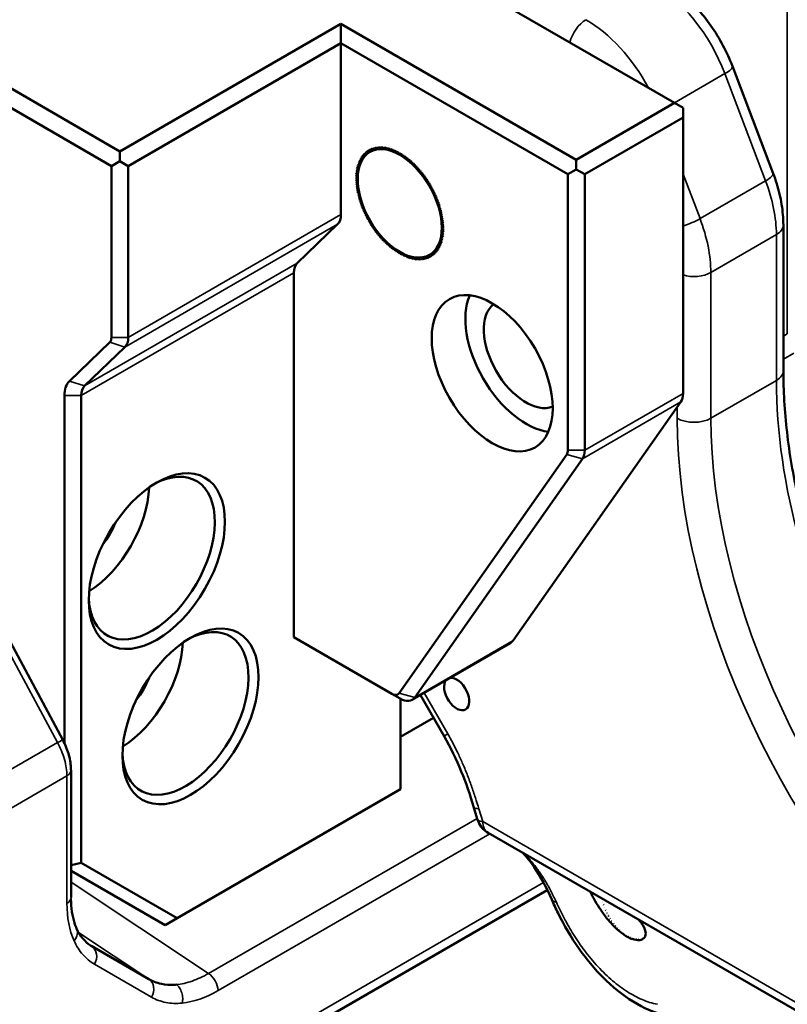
# Model space of a CAD drawing. Header units: millimetres. Extents: x 0 to 14369, y -869 to 2970.
# Tile 748 of 787: x 3794 to 3826, y 1901 to 1942. Entities that reach past the tile are written whole.
import ezdxf

# ---------------------------------------------------------------- set-up
doc = ezdxf.new("R2010")
doc.units = ezdxf.units.MM
doc.header["$LTSCALE"] = 10
doc.layers.add('Sichtbar (ISO)', color=7, linetype='Continuous', lineweight=50)
doc.layers.add('Sichtbar schmal (ISO)', color=7, linetype='Continuous', lineweight=35)

msp = doc.modelspace()

# ---------------------------------------------------------------- linework, layer by layer
at = {"layer": 'Sichtbar (ISO)'}
for p, q in [((3807.484, 1946.709), (3821.272, 1938.748)), ((3786.271, 1943.443), (3797.938, 1936.707)), ((3785.917, 1942.83), (3797.584, 1936.094)), ((3807.236, 1942.075), (3797.938, 1936.707)), ((3807.236, 1942.075), (3817.136, 1936.36)), ((3807.236, 1942.075), (3807.236, 1941.259)), ((3807.236, 1941.259), (3798.291, 1936.094)), ((3816.782, 1935.747), (3807.236, 1941.259)), ((3807.236, 1941.259), (3807.236, 1934.05)), ((3825.415, 1935.783), (3823.701, 1940.291)), ((3821.272, 1938.748), (3817.136, 1936.36)), ((3821.626, 1938.544), (3821.272, 1938.748)), ((3821.626, 1938.135), (3821.626, 1938.544)), ((3821.626, 1938.135), (3817.489, 1935.747)), ((3821.626, 1938.135), (3821.626, 1926.526)), ((3808.526, 1936.782), (3808.529, 1936.832)), ((3808.529, 1936.832), (3808.574, 1936.801)), ((3808.574, 1936.801), (3808.579, 1936.85)), ((3808.579, 1936.85), (3808.624, 1936.817)), ((3808.624, 1936.817), (3808.63, 1936.865)), ((3808.63, 1936.865), (3808.675, 1936.83)), ((3808.675, 1936.83), (3808.683, 1936.877)), ((3808.683, 1936.877), (3808.727, 1936.841)), ((3808.727, 1936.841), (3808.736, 1936.887)), ((3808.736, 1936.887), (3808.781, 1936.848)), ((3808.781, 1936.848), (3808.792, 1936.893)), ((3808.792, 1936.893), (3808.835, 1936.853)), ((3808.835, 1936.853), (3808.848, 1936.897)), ((3808.848, 1936.897), (3808.891, 1936.855)), ((3808.891, 1936.855), (3808.905, 1936.897)), ((3808.905, 1936.897), (3808.948, 1936.855)), ((3808.948, 1936.855), (3808.963, 1936.895)), ((3808.963, 1936.895), (3809.005, 1936.851)), ((3809.005, 1936.851), (3809.022, 1936.89)), ((3809.022, 1936.89), (3809.064, 1936.844)), ((3809.064, 1936.844), (3809.082, 1936.882)), ((3809.082, 1936.882), (3809.123, 1936.835)), ((3809.123, 1936.835), (3809.143, 1936.871)), ((3809.143, 1936.871), (3809.183, 1936.823)), ((3809.183, 1936.823), (3809.204, 1936.857)), ((3809.204, 1936.857), (3809.244, 1936.808)), ((3809.244, 1936.808), (3809.266, 1936.84)), ((3809.266, 1936.84), (3809.305, 1936.79)), ((3797.938, 1936.298), (3797.938, 1936.707)), ((3808.087, 1936.457), (3808.131, 1936.447)), ((3808.101, 1936.399), (3808.087, 1936.457)), ((3808.118, 1936.504), (3808.162, 1936.492)), ((3808.131, 1936.447), (3808.118, 1936.504)), ((3808.151, 1936.549), (3808.196, 1936.534)), ((3808.162, 1936.492), (3808.151, 1936.549)), ((3808.186, 1936.591), (3808.231, 1936.574)), ((3808.196, 1936.534), (3808.186, 1936.591)), ((3808.223, 1936.63), (3808.268, 1936.612)), ((3808.231, 1936.574), (3808.223, 1936.63)), ((3808.262, 1936.667), (3808.307, 1936.647)), ((3808.268, 1936.612), (3808.262, 1936.667)), ((3808.302, 1936.701), (3808.347, 1936.679)), ((3808.307, 1936.647), (3808.302, 1936.701)), ((3808.39, 1936.709), (3808.344, 1936.733)), ((3808.347, 1936.679), (3808.344, 1936.733)), ((3808.433, 1936.736), (3808.388, 1936.762)), ((3808.388, 1936.762), (3808.39, 1936.709)), ((3808.479, 1936.76), (3808.433, 1936.788)), ((3808.433, 1936.788), (3808.433, 1936.736)), ((3808.48, 1936.812), (3808.479, 1936.76)), ((3808.48, 1936.812), (3808.526, 1936.782)), ((3809.305, 1936.79), (3809.329, 1936.821)), ((3809.329, 1936.821), (3809.366, 1936.77)), ((3809.366, 1936.77), (3809.392, 1936.799)), ((3809.392, 1936.799), (3809.429, 1936.747)), ((3809.429, 1936.747), (3809.455, 1936.774)), ((3809.455, 1936.774), (3809.491, 1936.721)), ((3809.491, 1936.721), (3809.519, 1936.746)), ((3809.519, 1936.746), (3809.554, 1936.692)), ((3809.554, 1936.692), (3809.583, 1936.715)), ((3809.583, 1936.715), (3809.617, 1936.661)), ((3809.617, 1936.661), (3809.647, 1936.682)), ((3809.647, 1936.682), (3809.68, 1936.627)), ((3809.68, 1936.627), (3809.711, 1936.647)), ((3809.711, 1936.647), (3809.743, 1936.591)), ((3809.743, 1936.591), (3809.775, 1936.608)), ((3809.775, 1936.608), (3809.806, 1936.552)), ((3809.806, 1936.552), (3809.84, 1936.567)), ((3809.84, 1936.567), (3809.869, 1936.51)), ((3809.869, 1936.51), (3809.904, 1936.524)), ((3809.904, 1936.524), (3809.932, 1936.466)), ((3809.932, 1936.466), (3809.967, 1936.478)), ((3809.967, 1936.478), (3809.994, 1936.42)), ((3809.994, 1936.42), (3810.031, 1936.43)), ((3810.031, 1936.43), (3810.056, 1936.372)), ((3797.938, 1936.298), (3797.584, 1936.094)), ((3797.584, 1936.094), (3797.584, 1928.886)), ((3798.291, 1936.094), (3797.938, 1936.298)), ((3798.291, 1936.094), (3798.291, 1928.886)), ((3807.912, 1936.003), (3807.95, 1936.008)), ((3807.937, 1935.945), (3807.912, 1936.003)), ((3807.926, 1936.067), (3807.966, 1936.07)), ((3807.95, 1936.008), (3807.926, 1936.067)), ((3807.943, 1936.129), (3807.983, 1936.13)), ((3807.966, 1936.07), (3807.943, 1936.129)), ((3807.962, 1936.189), (3808.003, 1936.188)), ((3807.983, 1936.13), (3807.962, 1936.189)), ((3807.983, 1936.247), (3808.024, 1936.244)), ((3808.003, 1936.188), (3807.983, 1936.247)), ((3808.006, 1936.303), (3808.048, 1936.298)), ((3808.024, 1936.244), (3808.006, 1936.303)), ((3808.031, 1936.357), (3808.073, 1936.35)), ((3808.048, 1936.298), (3808.031, 1936.357)), ((3808.058, 1936.408), (3808.101, 1936.399)), ((3808.073, 1936.35), (3808.058, 1936.408)), ((3810.056, 1936.372), (3810.094, 1936.379)), ((3810.094, 1936.379), (3810.118, 1936.321)), ((3810.118, 1936.321), (3810.156, 1936.327)), ((3810.156, 1936.327), (3810.179, 1936.268)), ((3810.179, 1936.268), (3810.218, 1936.272)), ((3810.218, 1936.272), (3810.24, 1936.213)), ((3810.24, 1936.213), (3810.28, 1936.214)), ((3810.28, 1936.214), (3810.3, 1936.156)), ((3810.3, 1936.156), (3810.34, 1936.155)), ((3810.34, 1936.155), (3810.359, 1936.097)), ((3810.359, 1936.097), (3810.4, 1936.094)), ((3810.4, 1936.094), (3810.417, 1936.036)), ((3810.417, 1936.036), (3810.459, 1936.031)), ((3810.459, 1936.031), (3810.475, 1935.973)), ((3817.136, 1936.36), (3817.136, 1935.951)), ((3807.872, 1935.584), (3807.904, 1935.602)), ((3807.873, 1935.658), (3807.907, 1935.674)), ((3807.904, 1935.602), (3807.873, 1935.658)), ((3807.876, 1935.73), (3807.911, 1935.744)), ((3807.907, 1935.674), (3807.876, 1935.73)), ((3807.882, 1935.801), (3807.918, 1935.812)), ((3807.911, 1935.744), (3807.882, 1935.801)), ((3807.89, 1935.87), (3807.926, 1935.879)), ((3807.918, 1935.812), (3807.89, 1935.87)), ((3807.9, 1935.937), (3807.937, 1935.945)), ((3807.926, 1935.879), (3807.9, 1935.937)), ((3810.475, 1935.973), (3810.518, 1935.966)), ((3810.518, 1935.966), (3810.532, 1935.908)), ((3810.532, 1935.908), (3810.575, 1935.899)), ((3810.575, 1935.899), (3810.587, 1935.842)), ((3810.587, 1935.842), (3810.631, 1935.831)), ((3810.631, 1935.831), (3810.642, 1935.774)), ((3810.642, 1935.774), (3810.686, 1935.761)), ((3810.686, 1935.761), (3810.696, 1935.704)), ((3810.696, 1935.704), (3810.74, 1935.69)), ((3810.74, 1935.69), (3810.748, 1935.633)), ((3810.748, 1935.633), (3810.793, 1935.617)), ((3810.793, 1935.617), (3810.799, 1935.561)), ((3817.136, 1935.951), (3816.782, 1935.747)), ((3816.782, 1924.138), (3816.782, 1935.747)), ((3817.489, 1935.747), (3817.136, 1935.951)), ((3817.489, 1924.138), (3817.489, 1935.747)), ((3807.904, 1935.529), (3807.872, 1935.584)), ((3807.873, 1935.51), (3807.904, 1935.529)), ((3807.907, 1935.455), (3807.873, 1935.51)), ((3807.876, 1935.434), (3807.907, 1935.455)), ((3807.911, 1935.38), (3807.876, 1935.434)), ((3807.882, 1935.357), (3807.911, 1935.38)), ((3807.918, 1935.304), (3807.882, 1935.357)), ((3807.89, 1935.279), (3807.918, 1935.304)), ((3807.926, 1935.227), (3807.89, 1935.279)), ((3807.9, 1935.2), (3807.926, 1935.227)), ((3807.937, 1935.148), (3807.9, 1935.2)), ((3810.799, 1935.561), (3810.844, 1935.542)), ((3810.844, 1935.542), (3810.849, 1935.488)), ((3810.849, 1935.488), (3810.894, 1935.467)), ((3810.894, 1935.467), (3810.897, 1935.413)), ((3810.897, 1935.413), (3810.942, 1935.39)), ((3810.944, 1935.337), (3810.942, 1935.39)), ((3810.989, 1935.313), (3810.944, 1935.337)), ((3810.989, 1935.26), (3810.989, 1935.313)), ((3811.035, 1935.234), (3810.989, 1935.26)), ((3811.033, 1935.183), (3811.035, 1935.234)), ((3811.078, 1935.154), (3811.033, 1935.183)), ((3807.912, 1935.12), (3807.937, 1935.148)), ((3807.95, 1935.07), (3807.912, 1935.12)), ((3807.926, 1935.039), (3807.95, 1935.07)), ((3807.966, 1934.99), (3807.926, 1935.039)), ((3807.943, 1934.958), (3807.966, 1934.99)), ((3807.983, 1934.91), (3807.943, 1934.958)), ((3807.962, 1934.876), (3807.983, 1934.91)), ((3808.003, 1934.83), (3807.962, 1934.876)), ((3807.983, 1934.794), (3808.003, 1934.83)), ((3808.024, 1934.749), (3807.983, 1934.794)), ((3811.078, 1935.154), (3811.075, 1935.104)), ((3811.075, 1935.104), (3811.12, 1935.074)), ((3811.12, 1935.074), (3811.116, 1935.025)), ((3811.116, 1935.025), (3811.161, 1934.993)), ((3811.161, 1934.993), (3811.155, 1934.945)), ((3811.155, 1934.945), (3811.199, 1934.912)), ((3811.199, 1934.912), (3811.192, 1934.865)), ((3811.192, 1934.865), (3811.236, 1934.83)), ((3811.236, 1934.83), (3811.227, 1934.784)), ((3811.227, 1934.784), (3811.271, 1934.747)), ((3808.006, 1934.711), (3808.024, 1934.749)), ((3808.048, 1934.668), (3808.006, 1934.711)), ((3808.031, 1934.629), (3808.048, 1934.668)), ((3808.073, 1934.586), (3808.031, 1934.629)), ((3808.058, 1934.546), (3808.073, 1934.586)), ((3808.101, 1934.505), (3808.058, 1934.546)), ((3808.087, 1934.463), (3808.101, 1934.505)), ((3808.131, 1934.423), (3808.087, 1934.463)), ((3808.118, 1934.38), (3808.131, 1934.423)), ((3808.162, 1934.342), (3808.118, 1934.38)), ((3811.271, 1934.747), (3811.26, 1934.703)), ((3811.26, 1934.703), (3811.304, 1934.665)), ((3811.304, 1934.665), (3811.292, 1934.622)), ((3811.292, 1934.622), (3811.335, 1934.582)), ((3811.335, 1934.582), (3811.321, 1934.54)), ((3811.321, 1934.54), (3811.365, 1934.499)), ((3811.365, 1934.499), (3811.349, 1934.459)), ((3811.349, 1934.459), (3811.392, 1934.416)), ((3811.392, 1934.416), (3811.375, 1934.377)), ((3811.375, 1934.377), (3811.417, 1934.333)), ((3808.151, 1934.298), (3808.162, 1934.342)), ((3808.196, 1934.261), (3808.151, 1934.298)), ((3808.186, 1934.215), (3808.196, 1934.261)), ((3808.231, 1934.18), (3808.186, 1934.215)), ((3808.223, 1934.133), (3808.231, 1934.18)), ((3808.268, 1934.1), (3808.223, 1934.133)), ((3808.262, 1934.052), (3808.268, 1934.1)), ((3808.307, 1934.02), (3808.262, 1934.052)), ((3808.302, 1933.971), (3808.307, 1934.02)), ((3808.347, 1933.941), (3808.302, 1933.971)), ((3808.344, 1933.89), (3808.347, 1933.941)), ((3811.417, 1934.333), (3811.398, 1934.296)), ((3811.398, 1934.296), (3811.44, 1934.251)), ((3811.44, 1934.251), (3811.42, 1934.215)), ((3811.42, 1934.215), (3811.461, 1934.169)), ((3811.461, 1934.169), (3811.439, 1934.135)), ((3811.439, 1934.135), (3811.48, 1934.087)), ((3811.48, 1934.087), (3811.457, 1934.055)), ((3811.457, 1934.055), (3811.496, 1934.006)), ((3811.496, 1934.006), (3811.472, 1933.975)), ((3811.472, 1933.975), (3811.511, 1933.925)), ((3805.398, 1932.009), (3807.095, 1933.642)), ((3808.344, 1933.89), (3808.39, 1933.862)), ((3808.39, 1933.862), (3808.388, 1933.811)), ((3808.388, 1933.811), (3808.433, 1933.785)), ((3808.433, 1933.785), (3808.433, 1933.732)), ((3808.433, 1933.732), (3808.479, 1933.708)), ((3808.479, 1933.708), (3808.48, 1933.655)), ((3808.526, 1933.632), (3808.48, 1933.655)), ((3808.529, 1933.578), (3808.526, 1933.632)), ((3808.574, 1933.557), (3808.529, 1933.578)), ((3808.579, 1933.503), (3808.574, 1933.557)), ((3811.511, 1933.925), (3811.485, 1933.896)), ((3811.485, 1933.896), (3811.523, 1933.845)), ((3811.523, 1933.845), (3811.496, 1933.818)), ((3811.496, 1933.818), (3811.533, 1933.766)), ((3811.533, 1933.766), (3811.505, 1933.741)), ((3811.505, 1933.741), (3811.541, 1933.688)), ((3811.541, 1933.688), (3811.512, 1933.665)), ((3811.512, 1933.665), (3811.546, 1933.611)), ((3811.546, 1933.611), (3811.516, 1933.59)), ((3811.516, 1933.59), (3811.55, 1933.535)), ((3811.55, 1933.535), (3811.518, 1933.516)), ((3825.843, 1933.616), (3825.843, 1927.485)), ((3808.624, 1933.484), (3808.579, 1933.503)), ((3808.63, 1933.428), (3808.624, 1933.484)), ((3808.675, 1933.412), (3808.63, 1933.428)), ((3808.683, 1933.355), (3808.675, 1933.412)), ((3808.727, 1933.341), (3808.683, 1933.355)), ((3808.736, 1933.284), (3808.727, 1933.341)), ((3808.781, 1933.271), (3808.736, 1933.284)), ((3808.792, 1933.214), (3808.781, 1933.271)), ((3808.835, 1933.203), (3808.792, 1933.214)), ((3808.848, 1933.146), (3808.835, 1933.203)), ((3808.891, 1933.137), (3808.848, 1933.146)), ((3808.905, 1933.079), (3808.891, 1933.137)), ((3811.523, 1933.108), (3811.485, 1933.1)), ((3811.533, 1933.175), (3811.496, 1933.166)), ((3811.496, 1933.166), (3811.523, 1933.108)), ((3811.541, 1933.244), (3811.505, 1933.233)), ((3811.505, 1933.233), (3811.533, 1933.175)), ((3811.546, 1933.315), (3811.512, 1933.301)), ((3811.512, 1933.301), (3811.541, 1933.244)), ((3811.55, 1933.387), (3811.516, 1933.371)), ((3811.516, 1933.371), (3811.546, 1933.315)), ((3811.518, 1933.516), (3811.551, 1933.46)), ((3811.551, 1933.46), (3811.518, 1933.443)), ((3811.518, 1933.443), (3811.55, 1933.387)), ((3808.948, 1933.072), (3808.905, 1933.079)), ((3808.963, 1933.014), (3808.948, 1933.072)), ((3809.005, 1933.009), (3808.963, 1933.014)), ((3809.022, 1932.951), (3809.005, 1933.009)), ((3809.064, 1932.948), (3809.022, 1932.951)), ((3809.082, 1932.89), (3809.064, 1932.948)), ((3809.123, 1932.889), (3809.082, 1932.89)), ((3809.143, 1932.831), (3809.123, 1932.889)), ((3809.183, 1932.832), (3809.143, 1932.831)), ((3809.204, 1932.773), (3809.183, 1932.832)), ((3809.244, 1932.777), (3809.204, 1932.773)), ((3809.266, 1932.718), (3809.244, 1932.777)), ((3809.305, 1932.724), (3809.266, 1932.718)), ((3809.329, 1932.666), (3809.305, 1932.724)), ((3811.349, 1932.695), (3811.365, 1932.637)), ((3811.392, 1932.688), (3811.349, 1932.695)), ((3811.375, 1932.747), (3811.392, 1932.688)), ((3811.417, 1932.742), (3811.375, 1932.747)), ((3811.398, 1932.801), (3811.417, 1932.742)), ((3811.44, 1932.798), (3811.398, 1932.801)), ((3811.42, 1932.857), (3811.44, 1932.798)), ((3811.461, 1932.856), (3811.42, 1932.857)), ((3811.48, 1932.916), (3811.439, 1932.915)), ((3811.439, 1932.915), (3811.461, 1932.856)), ((3811.496, 1932.978), (3811.457, 1932.975)), ((3811.457, 1932.975), (3811.48, 1932.916)), ((3811.511, 1933.042), (3811.472, 1933.036)), ((3811.472, 1933.036), (3811.496, 1932.978)), ((3811.485, 1933.1), (3811.511, 1933.042)), ((3809.366, 1932.673), (3809.329, 1932.666)), ((3809.392, 1932.615), (3809.366, 1932.673)), ((3809.429, 1932.625), (3809.392, 1932.615)), ((3809.455, 1932.567), (3809.429, 1932.625)), ((3809.491, 1932.578), (3809.455, 1932.567)), ((3809.519, 1932.521), (3809.491, 1932.578)), ((3809.554, 1932.535), (3809.519, 1932.521)), ((3809.583, 1932.478), (3809.554, 1932.535)), ((3809.617, 1932.493), (3809.583, 1932.478)), ((3809.647, 1932.437), (3809.617, 1932.493)), ((3809.68, 1932.454), (3809.647, 1932.437)), ((3809.711, 1932.398), (3809.68, 1932.454)), ((3809.743, 1932.418), (3809.711, 1932.398)), ((3809.775, 1932.363), (3809.743, 1932.418)), ((3809.806, 1932.384), (3809.775, 1932.363)), ((3809.84, 1932.329), (3809.806, 1932.384)), ((3809.869, 1932.353), (3809.84, 1932.329)), ((3809.904, 1932.299), (3809.869, 1932.353)), ((3809.932, 1932.324), (3809.904, 1932.299)), ((3809.967, 1932.271), (3809.932, 1932.324)), ((3809.994, 1932.298), (3809.967, 1932.271)), ((3810.031, 1932.246), (3809.994, 1932.298)), ((3810.942, 1932.233), (3810.944, 1932.285)), ((3810.944, 1932.285), (3810.989, 1932.257)), ((3810.989, 1932.257), (3810.989, 1932.309)), ((3810.989, 1932.309), (3811.035, 1932.283)), ((3811.035, 1932.283), (3811.033, 1932.336)), ((3811.033, 1932.336), (3811.078, 1932.312)), ((3811.075, 1932.366), (3811.078, 1932.312)), ((3811.12, 1932.344), (3811.075, 1932.366)), ((3811.116, 1932.398), (3811.12, 1932.344)), ((3811.161, 1932.378), (3811.116, 1932.398)), ((3811.155, 1932.433), (3811.161, 1932.378)), ((3811.199, 1932.415), (3811.155, 1932.433)), ((3811.192, 1932.471), (3811.199, 1932.415)), ((3811.236, 1932.454), (3811.192, 1932.471)), ((3811.227, 1932.511), (3811.236, 1932.454)), ((3811.271, 1932.496), (3811.227, 1932.511)), ((3811.26, 1932.553), (3811.271, 1932.496)), ((3811.304, 1932.541), (3811.26, 1932.553)), ((3811.292, 1932.598), (3811.304, 1932.541)), ((3811.335, 1932.588), (3811.292, 1932.598)), ((3811.321, 1932.645), (3811.335, 1932.588)), ((3811.365, 1932.637), (3811.321, 1932.645)), ((3810.056, 1932.275), (3810.031, 1932.246)), ((3810.094, 1932.224), (3810.056, 1932.275)), ((3810.118, 1932.255), (3810.094, 1932.224)), ((3810.156, 1932.205), (3810.118, 1932.255)), ((3810.179, 1932.237), (3810.156, 1932.205)), ((3810.218, 1932.188), (3810.179, 1932.237)), ((3810.24, 1932.222), (3810.218, 1932.188)), ((3810.28, 1932.174), (3810.24, 1932.222)), ((3810.3, 1932.21), (3810.28, 1932.174)), ((3810.34, 1932.163), (3810.3, 1932.21)), ((3810.359, 1932.2), (3810.34, 1932.163)), ((3810.4, 1932.155), (3810.359, 1932.2)), ((3810.417, 1932.194), (3810.4, 1932.155)), ((3810.459, 1932.15), (3810.417, 1932.194)), ((3810.475, 1932.19), (3810.459, 1932.15)), ((3810.518, 1932.148), (3810.475, 1932.19)), ((3810.532, 1932.189), (3810.518, 1932.148)), ((3810.575, 1932.148), (3810.532, 1932.189)), ((3810.587, 1932.192), (3810.575, 1932.148)), ((3810.631, 1932.152), (3810.587, 1932.192)), ((3810.642, 1932.196), (3810.631, 1932.152)), ((3810.686, 1932.158), (3810.642, 1932.196)), ((3810.696, 1932.204), (3810.686, 1932.158)), ((3810.74, 1932.168), (3810.696, 1932.204)), ((3810.748, 1932.215), (3810.74, 1932.168)), ((3810.793, 1932.18), (3810.748, 1932.215)), ((3810.799, 1932.228), (3810.793, 1932.18)), ((3810.844, 1932.195), (3810.799, 1932.228)), ((3810.849, 1932.244), (3810.844, 1932.195)), ((3810.894, 1932.213), (3810.849, 1932.244)), ((3810.897, 1932.263), (3810.894, 1932.213)), ((3810.942, 1932.233), (3810.897, 1932.263)), ((3805.256, 1931.601), (3805.256, 1916.274)), ((3797.514, 1928.682), (3795.817, 1927.049)), ((3798.15, 1928.478), (3796.453, 1926.845)), ((3795.604, 1911.823), (3795.604, 1926.436)), ((3796.312, 1906.788), (3796.312, 1926.436)), ((3821.531, 1926.173), (3814.476, 1916.136)), ((3816.735, 1923.961), (3809.68, 1913.924)), ((3810.339, 1913.747), (3817.395, 1923.784)), ((3789.463, 1923.267), (3795.543, 1911.96)), ((3805.256, 1916.274), (3809.374, 1913.897)), ((3814.364, 1916.031), (3810.227, 1913.643)), ((3809.727, 1913.693), (3809.374, 1913.897)), ((3809.747, 1909.885), (3809.747, 1913.682)), ((3810.577, 1913.845), (3811.572, 1912.119)), ((3809.747, 1912.089), (3811.129, 1912.888)), ((3795.889, 1905.328), (3795.889, 1910.691)), ((3800.347, 1904.458), (3809.747, 1909.885)), ((3812.813, 1909.162), (3812.971, 1908.634)), ((3813.426, 1908.049), (3813.426, 1908.049)), ((3832.854, 1896.832), (3813.426, 1908.049)), ((3796.312, 1906.788), (3795.889, 1906.687)), ((3800.347, 1904.458), (3796.312, 1906.788)), ((3799.847, 1904.169), (3795.889, 1906.454)), ((3797.647, 1895.095), (3815.916, 1905.643)), ((3800.347, 1904.458), (3799.847, 1904.169)), ((3796.762, 1903.279), (3799.162, 1901.893)), ((3796.965, 1902.812), (3796.961, 1902.815))]:
    msp.add_line(p, q, dxfattribs=at)
for centre, major_axis in [((3809.711, 1934.522), (-1.25, 2.165)), ((3813.6, 1927.378), (1.8, -3.118)), ((3799.494, 1919.479), (2.025, 3.507)), ((3800.908, 1912.947), (2.025, 3.507))]:
    msp.add_ellipse(centre, major_axis=major_axis, ratio=0.57735, dxfattribs=at)
for centre, major_axis, ratio, start_param, end_param in [((3806.529, 1934.458), (0.5, -0.866), 0.57735, 0.141897, 0.785398), ((3805.964, 1931.192), (-0.5, 0.866), 0.57735, 0.141897, 0.785398), ((3815.015, 1928.195), (-1.8, 3.118), 0.57735, 0.403715, 2.737878), ((3815.015, 1928.195), (-1.25, 2.165), 0.57735, 0.091344, 3.050249), ((3797.231, 1929.09), (0.25, -0.433), 0.57735, 0.141897, 0.785398), ((3797.584, 1929.294), (0.5, -0.866), 0.57735, 0.141897, 0.785398), ((3796.665, 1925.824), (-0.75, 1.299), 0.57735, 0.141897, 0.785398), ((3797.019, 1926.028), (-0.5, 0.866), 0.57735, 0.141897, 0.785398), ((3820.919, 1926.934), (0.5, -0.866), 0.57735, 0.261799, 0.785398), ((3816.429, 1924.342), (0.25, -0.433), 0.57735, 0.261799, 0.785398), ((3816.782, 1924.546), (0.5, -0.866), 0.57735, 0.261799, 0.785398), ((3799.281, 1919.601), (-1.875, -3.248), 0.57735, 5.537027, 10.170936), ((3796.524, 1921.193), (-1.875, -3.248), 0.57735, 0.832226, 2.309367), ((3796.524, 1921.193), (1, 1.732), 0.57735, 4.439168, 4.98561), ((3800.696, 1913.069), (-1.875, -3.248), 0.57735, 5.537027, 10.170936), ((3813.864, 1916.897), (0.5, -0.866), 0.57735, 0, 0.261799), ((3797.938, 1914.661), (-1.875, -3.248), 0.57735, 0.832226, 2.309367), ((3797.938, 1914.661), (1, 1.732), 0.57735, 4.439168, 4.98561), ((3812.107, 1913.886), (-0.375, 0.65), 0.57735, 0.230155, 6.053031), ((3809.374, 1914.305), (0.25, -0.433), 0.57735, 5.497787, 6.544985), ((3809.727, 1914.509), (0.5, -0.866), 0.57735, 5.497787, 6.544985), ((3795.002, 1911.669), (0.538, 0.289), 0.021381, 6.269427, 6.287617), ((3795.275, 1910.692), (0.61, 0), 0.57735, 6.28258, 6.285315), ((3819.267, 1904.93), (-0.75, 1.299), 0.57735, 1.000091, 1.007059), ((3819.267, 1904.93), (-0.75, 1.299), 0.57735, 1.087357, 1.094326), ((3819.267, 1904.93), (-0.75, 1.299), 0.57735, 1.174624, 1.181592), ((3819.267, 1904.93), (-0.75, 1.299), 0.57735, 1.26189, 1.268858), ((3819.267, 1904.93), (-0.75, 1.299), 0.57735, 1.349157, 1.356125), ((3819.267, 1904.93), (-0.75, 1.299), 0.57735, 1.436423, 1.443391), ((3819.267, 1904.93), (-0.75, 1.299), 0.57735, 1.52369, 1.530658), ((3819.267, 1904.93), (-0.75, 1.299), 0.57735, 1.610956, 1.617924), ((3819.267, 1904.93), (-0.75, 1.299), 0.57735, 1.698222, 1.705191), ((3819.267, 1904.93), (-0.75, 1.299), 0.57735, 1.785489, 1.792457), ((3819.267, 1904.93), (-0.75, 1.299), 0.57735, 1.872755, 1.879724), ((3819.267, 1904.93), (-0.75, 1.299), 0.57735, 1.960022, 1.96699), ((3819.267, 1904.93), (-0.75, 1.299), 0.57735, 2.047288, 2.054257), ((3819.267, 1904.93), (-0.75, 1.299), 0.57735, 2.134555, 2.141523), ((3819.267, 1904.93), (-0.75, 1.299), 0.57735, 2.221821, 2.22879), ((3819.267, 1904.93), (-0.75, 1.299), 0.57735, 2.309088, 2.316056), ((3819.267, 1904.93), (-0.75, 1.299), 0.57735, 2.396354, 2.403322), ((3819.267, 1904.93), (-0.75, 1.299), 0.57735, 2.483621, 2.490589), ((3819.267, 1904.93), (-0.75, 1.299), 0.57735, 2.570887, 2.577855), ((3819.267, 1904.93), (-0.75, 1.299), 0.57735, 2.658154, 2.665122), ((3819.267, 1904.93), (0.75, -1.299), 0.57735, 5.887013, 5.893981), ((3819.267, 1904.93), (0.75, -1.299), 0.57735, 5.974279, 5.981247), ((3819.267, 1904.93), (0.75, -1.299), 0.57735, 6.061546, 6.068514), ((3819.267, 1904.93), (0.75, -1.299), 0.57735, 6.148812, 6.15578)]:
    msp.add_ellipse(centre, major_axis=major_axis, ratio=ratio, start_param=start_param, end_param=end_param, dxfattribs=at)
for points, knots in [([(3820.801, 1943.89), (3821.053, 1943.744), (3821.297, 1943.572), (3821.766, 1943.186), (3821.99, 1942.971), (3822.414, 1942.506), (3822.613, 1942.255), (3822.982, 1941.729), (3823.151, 1941.452), (3823.454, 1940.882), (3823.588, 1940.589), (3823.701, 1940.291)], [6.283185, 6.283185, 6.283185, 6.283185, 6.494867, 6.494867, 6.706548, 6.706548, 6.918229, 6.918229, 7.129911, 7.129911, 7.341592, 7.341592, 7.341592, 7.341592]), ([(3825.843, 1933.616), (3825.843, 1933.757), (3825.837, 1933.9), (3825.813, 1934.187), (3825.795, 1934.331), (3825.747, 1934.621), (3825.718, 1934.767), (3825.649, 1935.058), (3825.609, 1935.203), (3825.52, 1935.494), (3825.47, 1935.639), (3825.415, 1935.783)], [4.712389, 4.712389, 4.712389, 4.712389, 4.8148669, 4.8148669, 4.9173448, 4.9173448, 5.0198227, 5.0198227, 5.1223005, 5.1223005, 5.2247784, 5.2247784, 5.2247784, 5.2247784]), ([(3825.843, 1927.485), (3825.843, 1927.069), (3825.856, 1926.644), (3825.907, 1925.779), (3825.946, 1925.34), (3826.049, 1924.449), (3826.113, 1923.997), (3826.267, 1923.084), (3826.356, 1922.623), (3826.561, 1921.694), (3826.675, 1921.225), (3826.803, 1920.755)], [1.5707963, 1.5707963, 1.5707963, 1.5707963, 1.6415713, 1.6415713, 1.7123464, 1.7123464, 1.7831214, 1.7831214, 1.8538964, 1.8538964, 1.9246714, 1.9246714, 1.9246714, 1.9246714]), ([(3812.813, 1909.162), (3812.669, 1909.648), (3812.499, 1910.14), (3812.092, 1911.132), (3811.85, 1911.638), (3811.572, 1912.119)], [0, 0, 0, 0, 0.1606222, 0.1606222, 0.3273765, 0.3273765, 0.3273765, 0.3273765]), ([(3795.537, 1911.957), (3795.635, 1911.773), (3795.717, 1911.578), (3795.833, 1911.184), (3795.87, 1910.982), (3795.881, 1910.756), (3795.882, 1910.724), (3795.882, 1910.692)], [0, 0, 0, 0, 0.0624168, 0.0624168, 0.1261603, 0.1261603, 0.1366788, 0.1366788, 0.1366788, 0.1366788]), ([(3813.426, 1908.049), (3813.336, 1908.101), (3813.252, 1908.169), (3813.114, 1908.325), (3813.057, 1908.415), (3812.998, 1908.55), (3812.983, 1908.592), (3812.971, 1908.634)], [0, 0, 0, 0, 0.03144152, 0.03144152, 0.06262639, 0.06262639, 0.07586673, 0.07586673, 0.07586673, 0.07586673]), ([(3816.102, 1905.242), (3815.885, 1905.734), (3815.642, 1906.205), (3815.213, 1906.824), (3815.052, 1907.024), (3814.887, 1907.205)], [0, 0, 0, 0, 0.1770147, 0.1770147, 0.2696391, 0.2696391, 0.2696391, 0.2696391]), ([(3817.734, 1905.562), (3817.75, 1905.523), (3817.769, 1905.481), (3817.815, 1905.388), (3817.848, 1905.327), (3817.948, 1905.147), (3818.025, 1905.019), (3818.197, 1904.754), (3818.288, 1904.623), (3818.483, 1904.374), (3818.582, 1904.257), (3818.782, 1904.05), (3818.88, 1903.96), (3819.029, 1903.841), (3819.079, 1903.804), (3819.156, 1903.752), (3819.183, 1903.734), (3819.223, 1903.71), (3819.236, 1903.702), (3819.249, 1903.695)], [0.2874388, 0.2874388, 0.2874388, 0.2874388, 0.3259012, 0.3259012, 0.3792869, 0.3792869, 0.4689788, 0.4689788, 0.5493116, 0.5493116, 0.6227202, 0.6227202, 0.6887355, 0.6887355, 0.7217573, 0.7217573, 0.7400776, 0.7400776, 0.7486476, 0.7486476, 0.7486476, 0.7486476]), ([(3795.882, 1905.275), (3795.887, 1904.89), (3795.938, 1904.545), (3796.056, 1904.174), (3796.087, 1904.094), (3796.121, 1904.019)], [0.0070221, 0.0070221, 0.0070221, 0.0070221, 0.1570952, 0.1570952, 0.2011796, 0.2011796, 0.2011796, 0.2011796]), ([(3821.023, 1900.353), (3820.581, 1900.432), (3820.131, 1900.605), (3819.251, 1901.101), (3818.81, 1901.436), (3817.987, 1902.222), (3817.595, 1902.684), (3816.916, 1903.651), (3816.617, 1904.166), (3816.273, 1904.863), (3816.184, 1905.055), (3816.102, 1905.242)], [0, 0, 0, 0, 0.1745798, 0.1745798, 0.353453, 0.353453, 0.5337131, 0.5337131, 0.7082201, 0.7082201, 0.774484, 0.774484, 0.774484, 0.774484]), ([(3819.249, 1903.695), (3819.259, 1903.689), (3819.268, 1903.684), (3819.304, 1903.664), (3819.33, 1903.651), (3819.398, 1903.618), (3819.44, 1903.6), (3819.602, 1903.543), (3819.711, 1903.527), (3819.889, 1903.55), (3819.956, 1903.586), (3820.048, 1903.704), (3820.064, 1903.79), (3820.027, 1904.002), (3819.965, 1904.13), (3819.841, 1904.3), (3819.809, 1904.341), (3819.771, 1904.386)], [-0.6142898, -0.6142898, -0.6142898, -0.6142898, -0.6076723, -0.6076723, -0.5901769, -0.5901769, -0.5605944, -0.5605944, -0.4730981, -0.4730981, -0.3889159, -0.3889159, -0.2951735, -0.2951735, -0.1882909, -0.1882909, -0.1587758, -0.1587758, -0.1587758, -0.1587758]), ([(3799.162, 1901.893), (3799.293, 1901.818), (3799.466, 1901.74), (3799.863, 1901.662), (3800.04, 1901.651), (3800.256, 1901.66), (3800.287, 1901.662), (3800.317, 1901.664)], [-0.2006098, -0.2006098, -0.2006098, -0.2006098, -0.0841437, -0.0841437, 0, 0, 0.0136769, 0.0136769, 0.0136769, 0.0136769])]:
    msp.add_open_spline(points, degree=3, knots=knots, dxfattribs=at)
for points in [[(3796.121, 1904.019), (3796.266, 1903.7), (3796.479, 1903.456), (3796.705, 1903.313)], [(3796.705, 1903.313), (3796.725, 1903.301), (3796.744, 1903.289), (3796.761, 1903.279)]]:
    msp.add_open_spline(points, degree=3, dxfattribs=at)
at = {"layer": 'Sichtbar schmal (ISO)'}
for p, q in [((3826.01, 1929.03), (3826.01, 1954.827)), ((3823.382, 1939.98), (3821.26, 1938.755)), ((3825.096, 1935.472), (3823.382, 1939.98)), ((3821.626, 1935.754), (3822.339, 1933.88)), ((3822.339, 1933.88), (3825.096, 1935.472)), ((3798.291, 1928.886), (3807.236, 1934.05)), ((3807.095, 1933.642), (3798.15, 1928.478)), ((3822.793, 1931.616), (3825.55, 1933.208)), ((3825.55, 1933.208), (3825.55, 1927.077)), ((3796.453, 1926.845), (3805.398, 1932.009)), ((3805.256, 1931.601), (3796.312, 1926.436)), ((3822.793, 1931.616), (3822.793, 1925.485)), ((3826.01, 1929.03), (3825.843, 1928.934)), ((3798.15, 1928.478), (3797.514, 1928.682)), ((3797.584, 1928.886), (3798.291, 1928.886)), ((3826.284, 1928.226), (3825.843, 1927.972)), ((3795.817, 1927.049), (3796.453, 1926.845)), ((3822.793, 1925.485), (3825.55, 1927.077)), ((3817.489, 1924.138), (3821.626, 1926.526)), ((3796.312, 1926.436), (3795.604, 1926.436)), ((3821.531, 1926.173), (3817.395, 1923.784)), ((3821.379, 1925.485), (3821.379, 1925.955)), ((3816.782, 1924.138), (3817.489, 1924.138)), ((3817.395, 1923.784), (3816.735, 1923.961)), ((3795.314, 1911.849), (3789.235, 1923.156)), ((3810.339, 1913.747), (3814.476, 1916.136)), ((3809.68, 1913.924), (3810.339, 1913.747)), ((3810.736, 1913.937), (3811.732, 1912.21)), ((3663.968, 1836.016), (3795.314, 1911.849)), ((3795.454, 1911.92), (3795.454, 1911.92)), ((3795.713, 1910.446), (3664.398, 1834.631)), ((3795.713, 1905.083), (3795.713, 1910.446)), ((3795.735, 1910.46), (3795.735, 1910.46)), ((3813.039, 1909.052), (3813.198, 1908.521)), ((3801.667, 1902.135), (3812.964, 1908.657)), ((3813.198, 1908.521), (3832.693, 1897.267)), ((3813.494, 1908.01), (3802.069, 1901.414)), ((3801.667, 1902.135), (3795.889, 1905.976)), ((3797.896, 1895.644), (3815.757, 1905.957)), ((3796.201, 1903.862), (3799.162, 1901.893)), ((3796.761, 1903.279), (3796.602, 1903.385)), ((3799.273, 1901.137), (3796.872, 1902.523)), ((3796.925, 1902.636), (3796.924, 1902.636)), ((3802.066, 1901.471), (3802.066, 1901.471)), ((3799.306, 1901.201), (3799.306, 1901.201))]:
    msp.add_line(p, q, dxfattribs=at)
for centre, major_axis, ratio, start_param, end_param in [((3820.301, 1939.758), (-2.5, 4.33), 0.57735, 4.43938, 5.497787), ((3817.543, 1941.432), (0.5, 0.866), 0.57735, 0.785398, 2.048363), ((3817.543, 1938.166), (2.5, -4.33), 0.57735, 1.519607, 2.356194), ((3822.766, 1939.936), (0.935, 0.355), 0.220152, 5.345768, 6.283185), ((3824.48, 1935.427), (0.935, 0.355), 0.220152, 5.345768, 6.283185), ((3822.015, 1935.249), (2.5, -4.33), 0.57735, 0.785398, 1.297788), ((3821.722, 1933.835), (0.935, 0.355), 0.220152, 4.525947, 5.345768), ((3819.257, 1933.657), (2.5, -4.33), 0.57735, 0.785398, 1.297788), ((3824.843, 1933.616), (1, 0), 0.57735, 5.497787, 6.283185), ((3822.086, 1932.024), (-1, 0), 0.57735, 1.09323, 2.356194), ((3824.843, 1927.485), (1, 0), 0.57735, 5.497787, 6.283185), ((3840.881, 1918.226), (10.841, -18.776), 0.57735, 3.926991, 4.289633), ((3822.086, 1925.893), (1, 0), 0.57735, 3.926991, 5.497787), ((3837.417, 1916.225), (11.341, -19.642), 0.57735, 3.926991, 5.198829), ((3838.124, 1916.633), (10.841, -18.776), 0.57735, 3.926991, 5.195045), ((3812.439, 1912.619), (-0.866, -0.5), 0.000721, 0, 0.61548), ((3795.002, 1911.669), (0.538, 0.289), 0.021381, 0.004432, 0.939151), ((3795.275, 1910.692), (0.61, 0), 0.57735, 5.513797, 6.28258), ((3813.676, 1909.419), (-0.863, -0.257), 0.311649, 0, 0.653049), ((3795.276, 1905.328), (0.61, 0), 0.57735, 5.512921, 6.282613), ((3800.86, 1908.328), (-4.099, -5.753), 0.541038, 5.6345, 5.977341), ((3816.925, 1905.605), (-0.823, -0.363), 0.392203, 6.283185, 6.831576), ((3796.436, 1902.763), (0.305, 0.528), 0.816497, 4.728116, 6.234625), ((3801.638, 1901.655), (-0.305, 0.528), 0.57735, 3.942125, 5.430293), ((3798.838, 1901.378), (0.304, 0.527), 0.816496, 4.725509, 6.237232), ((3802.333, 1907.668), (2.95, 6.607), 0.536787, 3.439848, 3.778091)]:
    msp.add_ellipse(centre, major_axis=major_axis, ratio=ratio, start_param=start_param, end_param=end_param, dxfattribs=at)
for points, knots in [([(3811.732, 1912.21), (3811.8, 1912.092), (3811.937, 1911.844), (3812.14, 1911.442), (3812.342, 1911), (3812.541, 1910.52), (3812.728, 1910.018), (3812.895, 1909.523), (3812.993, 1909.207), (3813.039, 1909.052)], [0.0000001, 0.0000001, 0.0000001, 0.0000001, 0.1428571, 0.2857143, 0.4285714, 0.5714286, 0.7142857, 0.8571429, 1, 1, 1, 1]), ([(3813.198, 1908.521), (3813.121, 1908.53), (3813.06, 1908.547), (3813.021, 1908.573), (3812.994, 1908.59), (3812.978, 1908.611), (3812.971, 1908.634)], [0, 0, 0, 0, 0.25, 0.25, 0.25, 0.4162845, 0.4162845, 0.4162845, 0.4162845]), ([(3813.198, 1908.521), (3813.199, 1908.492), (3813.201, 1908.463), (3813.205, 1908.434), (3813.209, 1908.405), (3813.214, 1908.377), (3813.221, 1908.349), (3813.228, 1908.322), (3813.236, 1908.295), (3813.246, 1908.27), (3813.256, 1908.245), (3813.267, 1908.221), (3813.28, 1908.198), (3813.293, 1908.176), (3813.308, 1908.155), (3813.323, 1908.136), (3813.339, 1908.117), (3813.356, 1908.1), (3813.375, 1908.084), (3813.391, 1908.071), (3813.408, 1908.059), (3813.426, 1908.049)], [0, 0, 0, 0, 0.1249736, 0.1249736, 0.1249736, 0.25, 0.25, 0.25, 0.375, 0.375, 0.375, 0.4999993, 0.4999993, 0.4999993, 0.625, 0.625, 0.625, 0.7499992, 0.7499992, 0.7499992, 0.8523375, 0.8523375, 0.8523375, 0.8523375]), ([(3814.977, 1907.153), (3814.987, 1907.142), (3814.998, 1907.131), (3815.008, 1907.12), (3815.017, 1907.111), (3815.025, 1907.102), (3815.033, 1907.093), (3815.039, 1907.086), (3815.045, 1907.08), (3815.051, 1907.074), (3815.065, 1907.058), (3815.079, 1907.042), (3815.093, 1907.027), (3815.107, 1907.011), (3815.121, 1906.995), (3815.135, 1906.979), (3815.15, 1906.962), (3815.164, 1906.945), (3815.179, 1906.928), (3815.194, 1906.911), (3815.209, 1906.893), (3815.225, 1906.874), (3815.241, 1906.855), (3815.257, 1906.836), (3815.274, 1906.815), (3815.291, 1906.794), (3815.309, 1906.773), (3815.327, 1906.75), (3815.346, 1906.726), (3815.365, 1906.702), (3815.385, 1906.676), (3815.405, 1906.651), (3815.425, 1906.624), (3815.447, 1906.595), (3815.468, 1906.567), (3815.49, 1906.537), (3815.513, 1906.506), (3815.536, 1906.474), (3815.559, 1906.441), (3815.583, 1906.406), (3815.607, 1906.371), (3815.632, 1906.335), (3815.658, 1906.296), (3815.684, 1906.257), (3815.71, 1906.216), (3815.737, 1906.174), (3815.764, 1906.131), (3815.792, 1906.086), (3815.82, 1906.039), (3815.848, 1905.992), (3815.877, 1905.944), (3815.907, 1905.892), (3815.936, 1905.841), (3815.966, 1905.787), (3815.997, 1905.73), (3816.028, 1905.673), (3816.06, 1905.613), (3816.092, 1905.549), (3816.125, 1905.486), (3816.158, 1905.419), (3816.192, 1905.349), (3816.226, 1905.278), (3816.261, 1905.205), (3816.297, 1905.127)], [0.4515478, 0.4515478, 0.4515478, 0.4515478, 0.4722222, 0.4722222, 0.4722222, 0.488698, 0.488698, 0.488698, 0.5, 0.5, 0.5, 0.5277778, 0.5277778, 0.5277778, 0.5555556, 0.5555556, 0.5555556, 0.5833333, 0.5833333, 0.5833333, 0.6111111, 0.6111111, 0.6111111, 0.6388889, 0.6388889, 0.6388889, 0.6666667, 0.6666667, 0.6666667, 0.6944444, 0.6944444, 0.6944444, 0.7222222, 0.7222222, 0.7222222, 0.75, 0.75, 0.75, 0.7777778, 0.7777778, 0.7777778, 0.8055556, 0.8055556, 0.8055556, 0.8333333, 0.8333333, 0.8333333, 0.8611111, 0.8611111, 0.8611111, 0.8888889, 0.8888889, 0.8888889, 0.9166667, 0.9166667, 0.9166667, 0.9444444, 0.9444444, 0.9444444, 0.9722222, 0.9722222, 0.9722222, 0.9999999, 0.9999999, 0.9999999, 0.9999999]), ([(3816.297, 1905.127), (3816.397, 1904.909), (3816.509, 1904.68), (3816.628, 1904.454), (3816.748, 1904.227), (3816.876, 1904.003), (3817.019, 1903.775), (3817.162, 1903.547), (3817.319, 1903.315), (3817.491, 1903.086), (3817.663, 1902.858), (3817.849, 1902.633), (3818.047, 1902.42), (3818.245, 1902.206), (3818.455, 1902.004), (3818.662, 1901.829), (3818.868, 1901.653), (3819.07, 1901.503), (3819.275, 1901.372), (3819.48, 1901.241), (3819.688, 1901.129), (3819.9, 1901.038), (3820.112, 1900.947), (3820.329, 1900.877), (3820.547, 1900.836)], [0, 0, 0, 0, 0.125, 0.125, 0.125, 0.25, 0.25, 0.25, 0.375, 0.375, 0.375, 0.5, 0.5, 0.5, 0.625, 0.625, 0.625, 0.75, 0.75, 0.75, 0.875, 0.875, 0.875, 1, 1, 1, 1]), ([(3796.014, 1903.509), (3796.062, 1903.559), (3796.134, 1903.671), (3796.165, 1903.856), (3796.143, 1903.97), (3796.121, 1904.019)], [0, 0, 0, 0, 0.25, 0.5, 0.7350411, 0.7350411, 0.7350411, 0.7350411]), ([(3796.872, 1902.523), (3796.78, 1902.576), (3796.693, 1902.637), (3796.611, 1902.705), (3796.529, 1902.773), (3796.452, 1902.848), (3796.38, 1902.931), (3796.308, 1903.013), (3796.242, 1903.103), (3796.181, 1903.199), (3796.12, 1903.296), (3796.064, 1903.399), (3796.014, 1903.509)], [0.0000002, 0.0000002, 0.0000002, 0.0000002, 0.25, 0.25, 0.25, 0.5, 0.5, 0.5, 0.75, 0.75, 0.75, 1, 1, 1, 1]), ([(3800.317, 1901.664), (3800.531, 1901.685), (3800.975, 1901.787), (3801.436, 1902.001), (3801.667, 1902.135)], [0, 0, 0, 0, 0.5, 1, 1, 1, 1]), ([(3800.555, 1900.887), (3800.435, 1900.876), (3800.318, 1900.872), (3800.204, 1900.877), (3800.09, 1900.881), (3799.979, 1900.894), (3799.872, 1900.915), (3799.765, 1900.936), (3799.661, 1900.965), (3799.561, 1901.002), (3799.461, 1901.039), (3799.365, 1901.084), (3799.273, 1901.137)], [0, 0, 0, 0, 0.25, 0.25, 0.25, 0.5, 0.5, 0.5, 0.75, 0.75, 0.75, 1, 1, 1, 1])]:
    msp.add_open_spline(points, degree=3, knots=knots, dxfattribs=at)
for points in [[(3795.713, 1910.446), (3795.713, 1910.553), (3795.695, 1910.778), (3795.616, 1911.135), (3795.49, 1911.498), (3795.377, 1911.734), (3795.314, 1911.849)], [(3800.555, 1900.887), (3800.575, 1900.954), (3800.593, 1901.097), (3800.549, 1901.329), (3800.457, 1901.538), (3800.367, 1901.631), (3800.317, 1901.664)]]:
    msp.add_open_spline(points, degree=3, dxfattribs=at)

doc.saveas('drawing.dxf')
